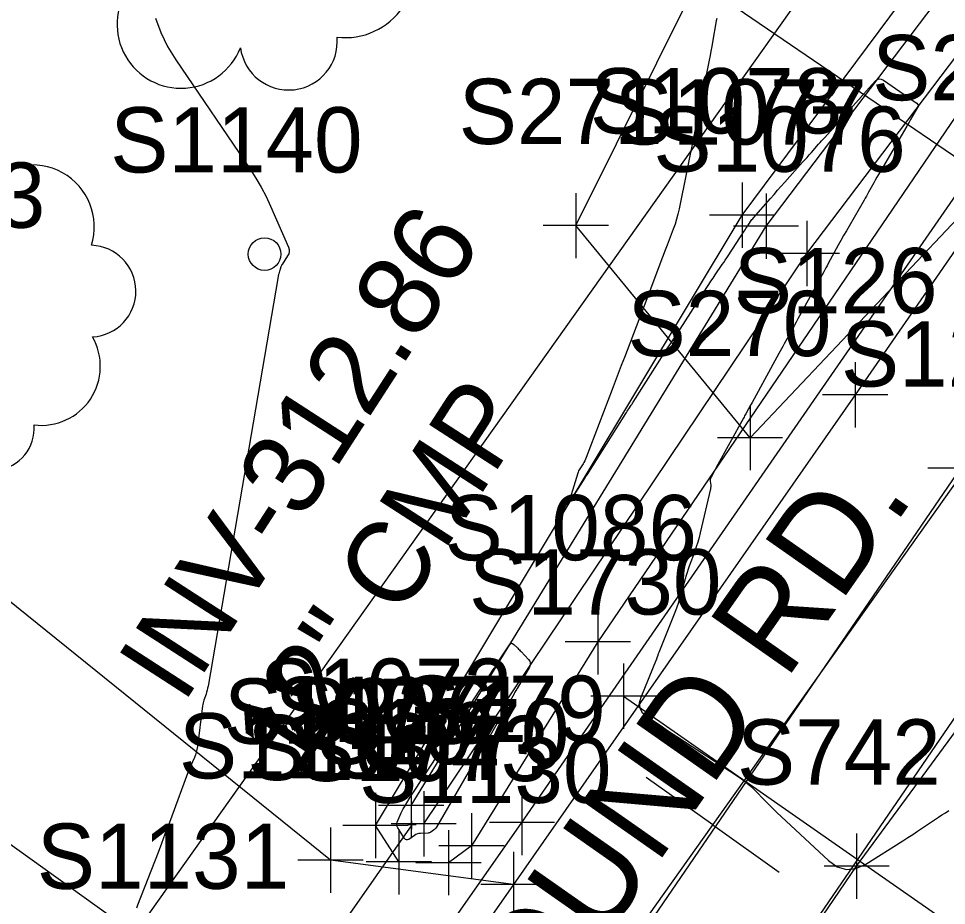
# Model space of a CAD drawing. Extents: x 816928 to 825690, y 436959 to 448212.
# Drawn here: x 819091.2 to 819148.1, y 445403.7 to 445458.1 of the extents above; entities that cross this region are included whole.
import ezdxf

# ---------------------------------------------------------------- set-up
doc = ezdxf.new("R2010")
doc.units = 0
for name, color, linetype in [('SURVEY - CENTERLINE - Preliminary', 7, 'Continuous'), ('SURVEY - CENTERLINE - Preliminary Text', 7, 'Continuous'), ('SURVEY - CONTOURS - Intermediate with optional Text', 7, 'Continuous'), ('SURVEY - DRAINAGE - Area Shapes', 7, 'Continuous'), ('SURVEY - DRAINAGE - Pipes and Culverts', 7, 'Continuous'), ('SURVEY - DRAINAGE - Pipes and Culverts - Points - Locators', 7, 'Continuous'), ('SURVEY - DRAINAGE - Pipes and Culverts - Points - Numbers', 7, 'Continuous'), ('SURVEY - DRAINAGE - Pipes and Culverts Text', 7, 'Continuous'), ('SURVEY - DTM - Breaklines', 7, 'Continuous'), ('SURVEY - DTM - Breaklines - Points - Locators', 7, 'Continuous'), ('SURVEY - DTM - Breaklines - Points - Numbers', 7, 'Continuous'), ('SURVEY - DTM - Spot Points - Locators', 7, 'Continuous'), ('SURVEY - DTM - Spot Points - Point Numbers', 7, 'Continuous'), ('SURVEY - PROPERTY - Parcels', 7, 'Continuous'), ('SURVEY - PROPERTY - ROW Lines', 7, 'Continuous'), ('SURVEY - TRANSPORTATION - Features', 7, 'Continuous'), ('SURVEY - TRANSPORTATION - Features - Points - Locators', 7, 'Continuous'), ('SURVEY - TRANSPORTATION - Features - Points - Numbers', 7, 'Continuous'), ('SURVEY - TRANSPORTATION - Roads', 7, 'Continuous'), ('SURVEY - TRANSPORTATION - Roads - Points - Locators', 7, 'Continuous'), ('SURVEY - TRANSPORTATION - Roads - Points - Numbers', 7, 'Continuous'), ('SURVEY - TRANSPORTATION - Roads Text', 7, 'Continuous'), ('SURVEY - UTILITIES - Gas - Points - Locators', 7, 'Continuous'), ('SURVEY - UTILITIES - Gas - Points - Numbers', 7, 'Continuous'), ('SURVEY - UTILITIES - Gas with Text', 7, 'Continuous'), ('SURVEY - UTILITIES - Water - Points - Locators', 7, 'Continuous'), ('SURVEY - UTILITIES - Water - Points - Numbers', 7, 'Continuous'), ('SURVEY - UTILITIES - Water with Text', 7, 'Continuous'), ('SURVEY - VEGETATION - Features - Points - Locators', 7, 'Continuous'), ('SURVEY - VEGETATION - Features - Points - Numbers', 7, 'Continuous'), ('SURVEY - VEGETATION - Features with Text', 7, 'Continuous')]:
    doc.layers.add(name, color=color, linetype=linetype)

msp = doc.modelspace()

# ---------------------------------------------------------------- linework, layer by layer
at = {"layer": 'SURVEY - CENTERLINE - Preliminary'}
msp.add_line((818959.546, 445163.523), (819203.252, 445506.431), dxfattribs=at)
at = {"layer": 'SURVEY - CENTERLINE - Preliminary Text'}
for q in [(819129.696, 445411.565), (819137.847, 445405.772)]:
    msp.add_line((819133.772, 445408.669), q, dxfattribs=at)
at = {"layer": 'SURVEY - CONTOURS - Intermediate with optional Text'}
for points in [[(819099.612, 445458.088), (819099.946, 445457.199), (819100.363, 445456.347), (819100.864, 445455.531), (819105.423, 445448.835), (819105.776, 445448.289), (819106.102, 445447.729), (819106.401, 445447.153), (819106.673, 445446.563), (819107.76, 445444.053), (819107.802, 445443.914), (819107.809, 445443.779), (819107.779, 445443.647), (819107.714, 445443.518), (819107.372, 445442.996), (819107.349, 445442.959), (819107.33, 445442.921), (819107.313, 445442.881), (819107.3, 445442.841), (819107.259, 445442.705), (819107.25, 445442.676), (819107.242, 445442.647), (819107.233, 445442.618), (819107.224, 445442.589), (819107.172, 445442.413), (819107.161, 445442.375), (819107.151, 445442.337), (819107.143, 445442.299), (819107.136, 445442.26), (819102.837, 445417.152), (819102.813, 445417.031), (819102.785, 445416.911), (819102.751, 445416.792), (819102.713, 445416.675), (819102.578, 445416.293), (819102.552, 445416.211), (819102.53, 445416.128), (819102.512, 445416.043), (819102.499, 445415.958), (819102.184, 445413.456), (819102.156, 445413.283), (819102.116, 445413.114), (819102.063, 445412.947), (819101.999, 445412.785), (819101.767, 445412.258), (819101.718, 445412.145), (819101.671, 445412.031), (819101.626, 445411.916), (819101.582, 445411.801), (819100.615, 445409.197), (819100.407, 445408.64), (819100.197, 445408.083), (819099.985, 445407.526), (819099.771, 445406.971), (819098.523, 445403.738), (819098.458, 445403.565)], [(819134.013, 445458.06), (819133.988, 445457.914), (819133.759, 445456.618), (819133.71, 445456.34), (819133.658, 445456.063), (819133.605, 445455.786), (819133.55, 445455.51), (819131.709, 445446.398), (819131.639, 445446.084), (819131.556, 445445.773), (819131.46, 445445.467), (819131.352, 445445.164), (819130.977, 445444.18), (819130.897, 445443.969), (819130.816, 445443.758), (819130.736, 445443.548), (819130.655, 445443.337), (819129.887, 445441.321), (819129.723, 445440.889), (819129.558, 445440.457), (819129.394, 445440.025), (819129.229, 445439.593), (819128.354, 445437.298), (819128.166, 445436.806), (819127.979, 445436.314), (819127.791, 445435.822), (819127.604, 445435.33), (819126.016, 445431.162), (819125.974, 445431.061), (819125.927, 445430.963), (819125.875, 445430.868), (819125.818, 445430.775), (819125.623, 445430.477), (819125.584, 445430.412), (819125.549, 445430.345), (819125.52, 445430.275), (819125.495, 445430.203), (819125.097, 445428.873), (819125.044, 445428.659), (819125.05, 445428.577), (819125.115, 445428.627), (819125.241, 445428.808), (819125.942, 445429.922), (819125.954, 445429.941), (819125.966, 445429.96), (819125.979, 445429.979), (819125.991, 445429.998), (819126.032, 445430.059), (819126.041, 445430.072), (819126.049, 445430.085), (819126.058, 445430.099), (819126.066, 445430.112), (819128.436, 445433.862), (819128.481, 445433.932), (819128.526, 445434.002), (819128.572, 445434.072), (819128.619, 445434.141), (819128.771, 445434.367), (819128.804, 445434.415), (819128.836, 445434.464), (819128.867, 445434.513), (819128.899, 445434.562), (819130.924, 445437.749), (819131.006, 445437.878), (819131.09, 445438.007), (819131.175, 445438.134), (819131.26, 445438.261), (819131.542, 445438.674), (819131.602, 445438.763), (819131.662, 445438.853), (819131.721, 445438.942), (819131.779, 445439.032), (819133.403, 445441.574), (819133.53, 445441.771), (819133.658, 445441.966), (819133.789, 445442.161), (819133.921, 445442.354), (819134.355, 445442.983), (819134.447, 445443.118), (819134.538, 445443.254), (819134.629, 445443.391), (819134.718, 445443.528), (819135.692, 445445.043), (819135.746, 445445.125), (819135.8, 445445.206), (819135.854, 445445.287), (819135.91, 445445.368), (819136.092, 445445.629), (819136.132, 445445.685), (819136.173, 445445.739), (819136.216, 445445.792), (819136.26, 445445.844), (819137.3, 445447.031), (819137.523, 445447.285), (819137.746, 445447.539), (819137.971, 445447.792), (819138.196, 445448.044), (819139.278, 445449.252), (819139.413, 445449.403), (819139.548, 445449.555), (819139.682, 445449.707), (819139.816, 445449.859), (819140.254, 445450.356), (819140.348, 445450.463), (819140.442, 445450.569), (819140.537, 445450.675), (819140.631, 445450.78), (819142.884, 445453.284), (819142.915, 445453.319), (819142.946, 445453.353), (819142.977, 445453.388), (819143.007, 445453.423), (819143.108, 445453.536), (819143.129, 445453.56), (819143.151, 445453.585), (819143.173, 445453.609), (819143.194, 445453.633), (819143.727, 445454.222), (819143.844, 445454.32), (819143.968, 445454.363), (819144.098, 445454.349), (819144.234, 445454.28), (819145.494, 445453.405), (819145.6, 445453.331), (819145.707, 445453.257), (819145.813, 445453.183), (819145.92, 445453.108), (819146.267, 445452.866), (819146.327, 445452.81), (819146.356, 445452.748), (819146.355, 445452.68), (819146.324, 445452.605), (819145.892, 445451.877), (819145.869, 445451.837), (819145.845, 445451.796), (819145.822, 445451.756), (819145.799, 445451.715), (819145.725, 445451.582), (819145.709, 445451.553), (819145.693, 445451.525), (819145.676, 445451.497), (819145.66, 445451.468), (819144.028, 445448.678), (819143.928, 445448.506), (819143.829, 445448.333), (819143.731, 445448.159), (819143.634, 445447.985), (819143.318, 445447.415), (819143.25, 445447.293), (819143.182, 445447.171), (819143.113, 445447.05), (819143.043, 445446.929), (819142.127, 445445.344), (819141.959, 445445.052), (819141.792, 445444.759), (819141.628, 445444.465), (819141.465, 445444.17), (819140.846, 445443.044), (819140.777, 445442.917), (819140.707, 445442.791), (819140.638, 445442.664), (819140.569, 445442.538), (819140.343, 445442.125), (819140.294, 445442.036), (819140.246, 445441.948), (819140.197, 445441.859), (819140.148, 445441.771), (819138.991, 445439.665), (819138.875, 445439.453), (819138.759, 445439.241), (819138.642, 445439.029), (819138.526, 445438.817), (819138.146, 445438.123), (819138.065, 445437.975), (819137.984, 445437.826), (819137.902, 445437.678), (819137.821, 445437.529), (819136.177, 445434.54), (819136.124, 445434.444), (819136.072, 445434.349), (819136.019, 445434.253), (819135.967, 445434.157), (819135.796, 445433.845), (819135.759, 445433.778), (819135.722, 445433.711), (819135.685, 445433.644), (819135.649, 445433.577), (819133.981, 445430.546), (819133.937, 445430.466), (819133.893, 445430.386), (819133.849, 445430.306), (819133.806, 445430.225), (819133.663, 445429.963), (819133.637, 445429.906), (819133.62, 445429.847), (819133.613, 445429.786), (819133.615, 445429.724), (819133.642, 445429.465), (819133.646, 445429.41), (819133.645, 445429.355), (819133.639, 445429.3), (819133.629, 445429.245), (819133.003, 445426.542), (819132.932, 445426.256), (819132.852, 445425.973), (819132.763, 445425.693), (819132.665, 445425.416), (819132.329, 445424.514), (819132.259, 445424.32), (819132.193, 445424.125), (819132.133, 445423.928), (819132.076, 445423.73), (819131.786, 445422.666), (819131.72, 445422.439), (819131.648, 445422.215), (819131.57, 445421.992), (819131.485, 445421.772), (819130.46, 445419.223), (819130.442, 445419.178), (819130.425, 445419.133), (819130.41, 445419.087), (819130.395, 445419.041), (819130.348, 445418.89), (819130.338, 445418.858), (819130.327, 445418.826), (819130.315, 445418.794), (819130.303, 445418.763), (819129.352, 445416.454), (819129.266, 445416.126), (819129.293, 445415.831), (819129.433, 445415.571), (819129.685, 445415.344), (819130.692, 445414.657), (819130.908, 445414.511), (819131.125, 445414.366), (819131.343, 445414.221), (819131.562, 445414.078), (819135.264, 445411.672), (819135.535, 445411.484), (819135.795, 445411.283), (819136.043, 445411.067), (819136.28, 445410.837), (819137.034, 445410.063), (819137.197, 445409.899), (819137.361, 445409.736), (819137.528, 445409.575), (819137.696, 445409.416), (819140.854, 445406.478), (819141.397, 445406.092), (819141.961, 445405.928), (819142.546, 445405.984), (819143.152, 445406.262), (819145.416, 445407.689), (819145.721, 445407.882), (819146.024, 445408.077), (819146.326, 445408.275), (819146.627, 445408.473), (819147.608, 445409.126), (819147.819, 445409.266), (819148.03, 445409.404), (819148.242, 445409.542)], [(819114.433, 445408.827), (819114.611, 445409.262), (819114.668, 445409.394), (819114.731, 445409.523), (819114.798, 445409.649), (819114.872, 445409.773), (819115.23, 445410.35), (819115.307, 445410.473), (819115.384, 445410.596), (819115.463, 445410.719), (819115.542, 445410.841), (819117.423, 445413.726), (819117.485, 445413.822), (819117.547, 445413.918), (819117.608, 445414.014), (819117.668, 445414.111), (819117.865, 445414.427), (819117.908, 445414.494), (819117.95, 445414.562), (819117.993, 445414.629), (819118.037, 445414.696), (819120.375, 445418.261), (819120.392, 445418.288), (819120.409, 445418.314), (819120.426, 445418.34), (819120.442, 445418.367), (819120.496, 445418.453), (819120.508, 445418.472), (819120.52, 445418.49), (819120.532, 445418.509), (819120.544, 445418.527), (819121.309, 445419.688), (819121.369, 445419.755), (819121.432, 445419.782), (819121.5, 445419.769), (819121.573, 445419.717), (819121.816, 445419.481), (819121.868, 445419.431), (819121.919, 445419.379), (819121.969, 445419.327), (819122.019, 445419.274), (819122.474, 445418.787), (819122.55, 445418.681), (819122.585, 445418.569), (819122.578, 445418.452), (819122.529, 445418.33), (819121.789, 445417.017), (819121.771, 445416.984), (819121.751, 445416.952), (819121.732, 445416.92), (819121.711, 445416.888), (819121.645, 445416.785), (819121.63, 445416.763), (819121.617, 445416.74), (819121.603, 445416.718), (819121.59, 445416.695), (819119.374, 445412.827), (819119.318, 445412.731), (819119.26, 445412.635), (819119.202, 445412.541), (819119.142, 445412.447), (819118.945, 445412.142), (819118.903, 445412.076), (819118.862, 445412.01), (819118.822, 445411.944), (819118.782, 445411.877), (819116.831, 445408.511), (819116.796, 445408.458), (819116.756, 445408.41), (819116.711, 445408.367), (819116.661, 445408.329), (819116.489, 445408.212), (819116.451, 445408.189), (819116.411, 445408.173), (819116.369, 445408.162), (819116.325, 445408.157), (819115.859, 445408.136), (819115.761, 445408.125), (819115.667, 445408.101), (819115.578, 445408.064), (819115.493, 445408.015), (819115.136, 445407.773), (819115.063, 445407.737), (819114.996, 445407.734), (819114.936, 445407.763), (819114.883, 445407.825), (819114.466, 445408.471), (819114.423, 445408.557), (819114.403, 445408.645), (819114.406, 445408.735), (819114.433, 445408.827)]]:
    msp.add_lwpolyline(points, dxfattribs=at)
at = {"layer": 'SURVEY - DRAINAGE - Area Shapes'}
msp.add_line((818959.546, 445163.523), (819203.252, 445506.431), dxfattribs=at)
at = {"layer": 'SURVEY - DRAINAGE - Pipes and Culverts'}
msp.add_line((819115.333, 445408.652), (819103.536, 445391.898), dxfattribs=at)
at = {"layer": 'SURVEY - DRAINAGE - Pipes and Culverts - Points - Locators'}
for p, q in [((819115.333, 445408.402), (819115.333, 445408.902)), ((819115.583, 445408.652), (819115.083, 445408.652)), ((819115.333, 445408.652), (819115.333, 445408.652)), ((819115.333, 445408.652), (819115.333, 445408.652))]:
    msp.add_line(p, q, dxfattribs=at)
at = {"layer": 'SURVEY - DTM - Breaklines'}
for points in [[(819380.404, 445755.141), (819355.578, 445711.888), (819328.616, 445669.931), (819299.268, 445629.736), (819268.215, 445590.476), (819237.204, 445551.148), (819207.272, 445511.316), (819178.097, 445471.355), (819148.961, 445430.516), (819120.831, 445389.41), (819092.595, 445348.525), (819063.764, 445307.701), (819034.576, 445266.965), (819005.716, 445226.512), (818977.706, 445187.397)], [(819118.978, 445407.377), (819117.57, 445406.343), (819114.532, 445406.403), (819113.102, 445408.626), (819135.567, 445446.02), (819169.745, 445491.92), (819174.281, 445498.118), (819175.554, 445494.551), (819176.385, 445491.733), (819158.653, 445466.757), (819126.734, 445419.87), (819118.978, 445407.377)], [(819115.288, 445409.845), (819137.034, 445445.343), (819171.559, 445490.897)], [(819116.053, 445408.731), (819139.527, 445443.672), (819174.003, 445489.156)]]:
    msp.add_lwpolyline(points, dxfattribs=at)
at = {"layer": 'SURVEY - DTM - Breaklines - Points - Locators'}
for p, q in [((819135.567, 445448.02), (819135.567, 445444.02)), ((819137.034, 445447.343), (819137.034, 445443.343)), ((819137.567, 445446.02), (819133.567, 445446.02)), ((819139.034, 445445.343), (819135.034, 445445.343)), ((819139.527, 445445.672), (819139.527, 445441.672)), ((819141.527, 445443.672), (819137.527, 445443.672)), ((819150.961, 445430.516), (819146.961, 445430.516)), ((819126.734, 445421.87), (819126.734, 445417.87)), ((819128.734, 445419.87), (819124.734, 445419.87)), ((819115.288, 445411.845), (819115.288, 445407.845)), ((819113.102, 445410.626), (819113.102, 445406.626)), ((819116.053, 445410.731), (819116.053, 445406.731)), ((819117.288, 445409.845), (819113.288, 445409.845)), ((819118.978, 445409.377), (819118.978, 445405.377)), ((819118.053, 445408.731), (819114.053, 445408.731)), ((819115.102, 445408.626), (819111.102, 445408.626)), ((819114.532, 445408.403), (819114.532, 445404.403)), ((819117.57, 445408.343), (819117.57, 445404.343)), ((819120.978, 445407.377), (819116.978, 445407.377)), ((819116.532, 445406.403), (819112.532, 445406.403)), ((819119.57, 445406.343), (819115.57, 445406.343))]:
    msp.add_line(p, q, dxfattribs=at)
at = {"layer": 'SURVEY - DTM - Spot Points - Locators'}
msp.add_circle((819106.302, 445443.629), 1, dxfattribs=at)
at = {"layer": 'SURVEY - PROPERTY - Parcels'}
msp.add_line((818939.168, 445178.006), (819170.276, 445503.188), dxfattribs=at)
at = {"layer": 'SURVEY - PROPERTY - ROW Lines'}
msp.add_line((818939.168, 445178.006), (819182.874, 445520.914), dxfattribs=at)
at = {"layer": 'SURVEY - TRANSPORTATION - Features'}
for points in [[(819121.554, 445405.003), (819110.34, 445406.504), (819084.511, 445427.305), (819056.728, 445457.742), (819045.694, 445450.765), (819043.671, 445441.885)], [(819108.813, 445386.861), (819105.989, 445393.75), (819101.472, 445399.742), (819077.697, 445416.799), (819043.671, 445441.885)]]:
    msp.add_lwpolyline(points, dxfattribs=at)
at = {"layer": 'SURVEY - TRANSPORTATION - Features - Points - Locators'}
for p, q in [((819110.34, 445408.504), (819110.34, 445404.504)), ((819112.34, 445406.504), (819108.34, 445406.504)), ((819121.554, 445407.003), (819121.554, 445403.003)), ((819123.554, 445405.003), (819119.554, 445405.003))]:
    msp.add_line(p, q, dxfattribs=at)
at = {"layer": 'SURVEY - TRANSPORTATION - Roads'}
for points in [[(819372.417, 445760.729), (819347.536, 445716.465), (819327.358, 445684.931), (819320.732, 445674.576), (819313.086, 445663.907), (819291.72, 445634.092), (819261.573, 445595.794), (819230.52, 445556.026), (819202.59, 445519.473), (819200.025, 445516.115), (819183.78, 445493.817), (819171.491, 445476.948), (819142.501, 445435.003), (819121.554, 445405.003), (819114.313, 445394.631), (819108.813, 445386.861), (819085.629, 445354.103), (819056.538, 445311.65), (819028.029, 445272.038), (818998.985, 445231.035), (818970.783, 445191.785), (818984.089, 445181.723)], [(819389.734, 445754.855), (819362.957, 445707.555), (819358.085, 445699.888), (819346.624, 445681.852), (819335.583, 445664.476), (819305.378, 445623.327), (819290.371, 445604.569), (819280.694, 445592.472), (819274.745, 445585.035), (819271.707, 445581.193), (819243.267, 445545.212), (819213.411, 445505.8), (819184.164, 445465.705), (819155.799, 445425.75), (819127.747, 445384.791), (819108.123, 445356.526), (819098.861, 445343.186), (819090.273, 445331.1), (819070.114, 445302.733), (819042.351, 445263.277), (819039.074, 445258.681), (819026.695, 445241.322), (819012.76, 445221.779), (818984.089, 445181.723)]]:
    msp.add_lwpolyline(points, dxfattribs=at)
at = {"layer": 'SURVEY - TRANSPORTATION - Roads - Points - Locators'}
for p, q in [((819142.501, 445437.003), (819142.501, 445433.003)), ((819144.501, 445435.003), (819140.501, 445435.003))]:
    msp.add_line(p, q, dxfattribs=at)
at = {"layer": 'SURVEY - UTILITIES - Gas - Points - Locators'}
for p, q in [((819128.294, 445418.545), (819128.294, 445414.545)), ((819130.294, 445416.545), (819126.294, 445416.545)), ((819122.078, 445410.8), (819122.078, 445406.8)), ((819124.078, 445408.8), (819120.078, 445408.8))]:
    msp.add_line(p, q, dxfattribs=at)
at = {"layer": 'SURVEY - UTILITIES - Gas with Text'}
for points in [[(818968.105, 445195.328), (818969.738, 445197.267), (819012.001, 445253.658), (819064.107, 445326.037), (819122.078, 445408.8), (819183.152, 445497.068), (819237.635, 445568.809), (819293.129, 445639.42), (819349.073, 445723.122), (819383.091, 445785.202)], [(819128.294, 445416.545), (819204.493, 445363.403), (819239.623, 445340.529)]]:
    msp.add_lwpolyline(points, dxfattribs=at)
at = {"layer": 'SURVEY - UTILITIES - Water - Points - Locators'}
for p, q in [((819142.589, 445408.123), (819142.589, 445404.123)), ((819144.589, 445406.123), (819140.589, 445406.123))]:
    msp.add_line(p, q, dxfattribs=at)
at = {"layer": 'SURVEY - UTILITIES - Water with Text'}
msp.add_lwpolyline([(818803.235, 444799.745), (818822.09, 444847.157), (818840.807, 444894.989), (818859.419, 444943.113), (818878.417, 444989.731), (818897.247, 445035.659), (818918.394, 445078.737), (818943.016, 445121.017), (818943.424, 445156.253), (818947.564, 445166.115), (818971.795, 445201.192), (819041.117, 445261.897), (819085.564, 445324.056), (819114.437, 445364.745), (819142.589, 445406.123), (819261.281, 445567.542), (819325.961, 445650.567), (819357.336, 445697.813), (819381.766, 445739.87), (819404.905, 445782.998)], dxfattribs=at)
at = {"layer": 'SURVEY - VEGETATION - Features - Points - Locators'}
for p, q in [((819125.378, 445447.371), (819125.378, 445443.371)), ((819127.378, 445445.371), (819123.378, 445445.371)), ((819136.054, 445434.381), (819136.054, 445430.381)), ((819138.054, 445432.381), (819134.054, 445432.381))]:
    msp.add_line(p, q, dxfattribs=at)
at = {"layer": 'SURVEY - VEGETATION - Features with Text'}
msp.add_lwpolyline([(819150.889, 445448.052), (819136.054, 445432.381), (819125.378, 445445.371), (819132.843, 445460.376), (819150.889, 445448.052)], dxfattribs=at)
for centre, radius, start, end in [((819111.264, 445461.114), 4.223, 262.9581, 29.8037), ((819101.18, 445457.703), 3.917, 145.0523, 338.472), ((819107.777, 445456.664), 2.981, 187.671, 4.9902), ((819092.058, 445445.288), 3.808, 342.8641, 138.7026), ((819095.605, 445441.359), 2.809, 273.117, 88.1173), ((819092.617, 445436.755), 3.62, 262.9581, 29.8037), ((819089.628, 445432.94), 2.555, 187.671, 4.9902)]:
    msp.add_arc(centre, radius, start, end, dxfattribs=at)

# ---------------------------------------------------------------- texts
at = {"layer": 'SURVEY - DRAINAGE - Pipes and Culverts - Points - Numbers'}
msp.add_text('S236', height=4, dxfattribs=at).set_placement((819107.887, 445413.652))
at = {"layer": 'SURVEY - DRAINAGE - Pipes and Culverts Text'}
for s, p in [('INV-312.86', (819101.316, 445415.99)), ('12" CMP', (819108.314, 445411.467))]:
    msp.add_text(s, height=5, rotation=57.1218, dxfattribs=at).set_placement(p)
at = {"layer": 'SURVEY - DTM - Breaklines - Points - Numbers'}
for s, p in [('S1078', (819126.232, 445451.02)), ('S1077', (819127.746, 445450.343)), ('S1076', (819130.129, 445448.672)), ('S125', (819141.625, 445435.516)), ('S1086', (819117.336, 445424.87)), ('S1072', (819106, 445414.845)), ('S1075', (819103.814, 445413.626)), ('S1071', (819106.922, 445413.731)), ('S1070', (819109.517, 445412.377)), ('S1074', (819105.245, 445411.403)), ('S1073', (819108.282, 445411.343))]:
    msp.add_text(s, height=4, dxfattribs=at).set_placement(p)
at = {"layer": 'SURVEY - DTM - Spot Points - Point Numbers'}
msp.add_text('S1140', height=4, dxfattribs=at).set_placement((819096.842, 445448.629))
at = {"layer": 'SURVEY - TRANSPORTATION - Features - Points - Numbers'}
for s, p in [('S1133', (819101.052, 445411.504)), ('S1130', (819112.093, 445410.003)), ('S1131', (819092.342, 445404.742))]:
    msp.add_text(s, height=4, dxfattribs=at).set_placement(p)
at = {"layer": 'SURVEY - TRANSPORTATION - Roads - Points - Numbers'}
msp.add_text('S126', height=4, dxfattribs=at).set_placement((819135.055, 445440.003))
at = {"layer": 'SURVEY - TRANSPORTATION - Roads Text'}
msp.add_text('CAMPGROUND RD.', height=6, rotation=54.9751, dxfattribs=at).set_placement((819103.183, 445367.435))
at = {"layer": 'SURVEY - UTILITIES - Gas - Points - Numbers'}
for s, p in [('S1730', (819118.833, 445421.545)), ('S779', (819114.726, 445413.8))]:
    msp.add_text(s, height=4, dxfattribs=at).set_placement(p)
at = {"layer": 'SURVEY - UTILITIES - Water - Points - Numbers'}
msp.add_text('S742', height=4, dxfattribs=at).set_placement((819135.253, 445411.123))
at = {"layer": 'SURVEY - VEGETATION - Features - Points - Numbers'}
for s, p in [('S269', (819143.537, 445453.052)), ('S271', (819118.199, 445450.371)), ('S253', (819080.371, 445445.241)), ('S270', (819128.545, 445437.381))]:
    msp.add_text(s, height=4, dxfattribs=at).set_placement(p)

doc.saveas('drawing.dxf')
